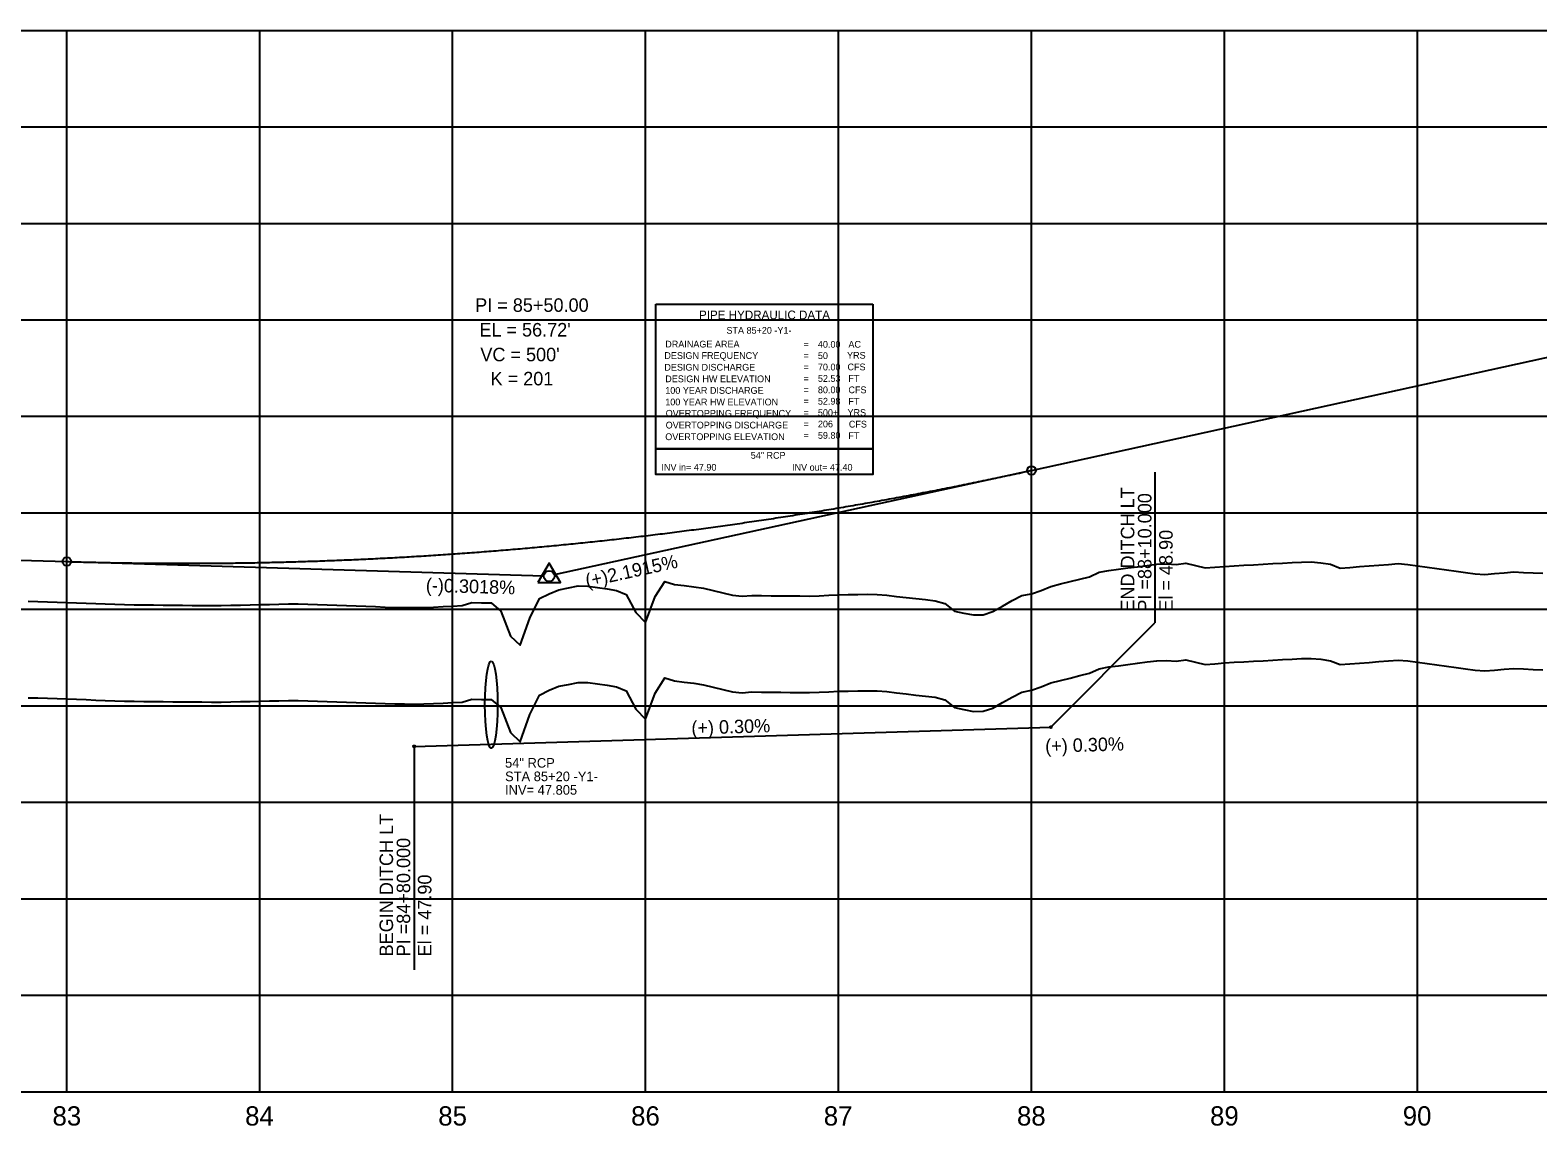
# Model space of a CAD drawing. Extents: x 2345490 to 2445302, y 465165 to 573888.
# Drawn here: x 2388603 to 2389384, y 557766 to 558334 of the extents above; entities that cross this region are included whole.
import ezdxf

# ---------------------------------------------------------------- set-up
doc = ezdxf.new("R2010")
doc.units = 0
for name, color, linetype in [('Old_Level_1', 7, 'Continuous'), ('Old_Level_2', 7, 'Continuous'), ('Old_Level_3', 7, 'Continuous'), ('Old_Level_4', 7, 'Continuous'), ('Old_Level_57', 7, 'Continuous'), ('Old_Level_62', 7, 'Continuous'), ('Old_Level_63', 7, 'Continuous')]:
    doc.layers.add(name, color=color, linetype=linetype)

msp = doc.modelspace()

# ---------------------------------------------------------------- linework, layer by layer
at = {"layer": 'Old_Level_1'}
for points in [[(2388821.5425, 557985.775), (2388826.5425, 557986.01325), (2388831.5425, 557987.5815), (2388836.5425, 557987.43625), (2388841.5425, 557987.3895), (2388846.5425, 557983.1585), (2388851.5425, 557970.241), (2388856.5425, 557965.52725), (2388861.5425, 557979.58425), (2388866.5425, 557989.634), (2388871.5425, 557992.155), (2388876.5425, 557994.21275), (2388881.5425, 557995.2205), (2388886.5425, 557996.243), (2388891.5425, 557996.18225), (2388896.5425, 557995.46225), (2388901.5425, 557994.743), (2388906.5425, 557993.911), (2388911.5425, 557991.8145), (2388916.5425, 557982.4225), (2388921.5425, 557977.224), (2388926.5425, 557990.68125), (2388931.5425, 557998.54625), (2388936.5425, 557997.02725), (2388941.5425, 557996.42225), (2388946.5425, 557995.81775), (2388951.5425, 557995.04625), (2388956.5425, 557993.82625), (2388961.5425, 557992.607), (2388966.5425, 557991.388), (2388971.5425, 557990.89225), (2388976.5425, 557991.3135), (2388981.5425, 557991.20875), (2388986.5425, 557991.16675), (2388991.5425, 557991.125), (2388996.5425, 557991.08325), (2389001.5425, 557991.0415), (2389006.5425, 557991), (2389011.5425, 557991.14125), (2389016.5425, 557991.38175), (2389021.5425, 557991.6225), (2389026.5425, 557991.726), (2389031.5425, 557991.807), (2389036.5425, 557991.883), (2389041.5425, 557991.86), (2389046.5425, 557991.462), (2389051.5425, 557990.78275), (2389056.5425, 557990.23975), (2389061.5425, 557989.71525), (2389066.5425, 557989.191), (2389071.5425, 557988.54375), (2389076.5425, 557987.13175), (2389081.5425, 557983.18525), (2389086.5425, 557982.19625), (2389091.5425, 557981.207), (2389096.5425, 557981.279), (2389101.5425, 557982.8915), (2389106.5425, 557985.778), (2389111.5425, 557988.664), (2389116.5425, 557991.23775), (2389121.5425, 557992.16175), (2389126.5425, 557993.86775), (2389131.5425, 557996.008), (2389136.5425, 557997.2535), (2389141.5425, 557998.49875), (2389146.5425, 557999.74425), (2389151.5425, 558000.9895), (2389156.5425, 558003.287), (2389161.5425, 558004.25125), (2389166.5425, 558004.89675), (2389171.5425, 558005.5425), (2389176.5425, 558006.18825), (2389181.5425, 558006.83375), (2389186.5425, 558007.4795), (2389191.5425, 558007.60325), (2389196.5425, 558007.32175), (2389201.5425, 558007.987), (2389206.5425, 558006.761), (2389211.5425, 558005.56825), (2389216.5425, 558005.94675), (2389221.5425, 558006.32525), (2389226.5425, 558006.6745), (2389231.5425, 558006.94825), (2389236.5425, 558007.222), (2389241.5425, 558007.49575), (2389246.5425, 558007.7695), (2389251.5425, 558008.04325), (2389256.5425, 558008.317), (2389261.5425, 558008.58825), (2389266.5425, 558008.64375), (2389271.5425, 558008.23575), (2389276.5425, 558007.4265), (2389281.5425, 558005.44875), (2389286.5425, 558005.836), (2389291.5425, 558006.22325), (2389296.5425, 558006.6105), (2389301.5425, 558006.99775), (2389306.5425, 558007.3845), (2389311.5425, 558007.765), (2389316.5425, 558007.39975), (2389321.5425, 558006.70825)], [(2389321.5425, 558006.70825), (2389326.5425, 558006.01675), (2389331.5425, 558005.32525), (2389336.5425, 558004.63375), (2389341.5425, 558003.942), (2389346.5425, 558003.2505), (2389351.5425, 558002.559), (2389356.5425, 558002.23), (2389361.5425, 558002.66475), (2389366.5425, 558003.0995), (2389371.5425, 558003.452), (2389376.5425, 558003.224), (2389381.5425, 558002.99575), (2389386.5425, 558002.7675)], [(2388601.5425, 557988.31125), (2388606.5425, 557988.1885), (2388611.5425, 557988.03825), (2388616.5425, 557987.85625), (2388621.5425, 557987.674), (2388626.5425, 557987.4915), (2388631.5425, 557987.3085), (2388636.5425, 557987.12525), (2388641.5425, 557986.94175), (2388646.5425, 557986.758), (2388651.5425, 557986.574), (2388656.5425, 557986.47175), (2388661.5425, 557986.416), (2388666.5425, 557986.361), (2388671.5425, 557986.30625), (2388676.5425, 557986.25175), (2388681.5425, 557986.198), (2388686.5425, 557986.1445), (2388691.5425, 557986.0915), (2388696.5425, 557986.039), (2388701.5425, 557986.07275), (2388706.5425, 557986.1875), (2388711.5425, 557986.30275), (2388716.5425, 557986.4185), (2388721.5425, 557986.5345), (2388726.5425, 557986.65075), (2388731.5425, 557986.76725), (2388736.5425, 557986.88425), (2388741.5425, 557986.90925), (2388746.5425, 557986.735), (2388751.5425, 557986.56825), (2388756.5425, 557986.401), (2388761.5425, 557986.2335), (2388766.5425, 557986.06525), (2388771.5425, 557985.897), (2388776.5425, 557985.69975), (2388781.5425, 557985.4975), (2388786.5425, 557985.29475), (2388791.5425, 557985.13375), (2388796.5425, 557985.058), (2388801.5425, 557984.98175), (2388806.5425, 557985.05825), (2388811.5425, 557985.2975), (2388816.5425, 557985.53625), (2388821.5425, 557985.775)]]:
    msp.add_lwpolyline(points, dxfattribs=at)
at = {"layer": 'Old_Level_2'}
for p, q in [((2389121.5425, 558106.101), (2389411.5425, 558169.65525)), ((2389121.5425, 558106.101), (2388874.22875, 558051.90125)), ((2388431.5425, 558064.593), (2388621.5425, 558058.85825)), ((2388621.5425, 558058.85825), (2388868.794, 558051.3955))]:
    msp.add_line(p, q, dxfattribs=at)
msp.add_lwpolyline([(2388865.62, 558047.94625), (2388877.3625, 558047.94625), (2388871.4915, 558058.072)], close=True, dxfattribs=at)
for centre, radius in [((2389121.5425, 558106.101), 2.25), ((2388621.5425, 558058.85825), 2.25), ((2388871.5425, 558051.31275), 2.75)]:
    msp.add_circle(centre, radius, dxfattribs=at)
msp.add_spline([(2388621.5425, 558058.85825), (2388631.5425, 558058.5815), (2388641.5425, 558058.3545), (2388651.5425, 558058.17725), (2388661.5425, 558058.05), (2388671.5425, 558057.9725), (2388681.5425, 558057.945), (2388691.5425, 558057.96725), (2388701.5425, 558058.0395), (2388711.5425, 558058.1615), (2388721.5425, 558058.3335), (2388731.5425, 558058.55525), (2388741.5425, 558058.827), (2388751.5425, 558059.1485), (2388761.5425, 558059.51975), (2388771.5425, 558059.941), (2388781.5425, 558060.41225), (2388791.5425, 558060.93325), (2388801.5425, 558061.504), (2388811.5425, 558062.12475), (2388821.5425, 558062.79525), (2388831.5425, 558063.51575), (2388841.5425, 558064.286), (2388851.5425, 558065.10625), (2388861.5425, 558065.97625), (2388871.5425, 558066.89625), (2388881.5425, 558067.866), (2388891.5425, 558068.88575), (2388901.5425, 558069.95525), (2388911.5425, 558071.0745), (2388921.5425, 558072.244), (2388931.5425, 558073.463), (2388941.5425, 558074.732), (2388951.5425, 558076.05075), (2388961.5425, 558077.4195), (2388971.5425, 558078.83825), (2388981.5425, 558080.3065), (2388991.5425, 558081.825), (2389001.5425, 558083.393), (2389011.5425, 558085.01125), (2389021.5425, 558086.679), (2389031.5425, 558088.397), (2389041.5425, 558090.1645), (2389051.5425, 558091.982), (2389061.5425, 558093.8495), (2389071.5425, 558095.76675), (2389081.5425, 558097.73375), (2389091.5425, 558099.75075), (2389101.5425, 558101.81775), (2389111.5425, 558103.9345), (2389121.5425, 558106.101)], degree=3, dxfattribs=at)
at = {"layer": 'Old_Level_3'}
for p, q in [((2389185.51676, 558105.23262), (2389185.51676, 558027.08726)), ((2389131.5425, 557973.113), (2389185.51676, 558027.08726)), ((2388801.5425, 557963.113), (2389131.5425, 557973.113)), ((2388801.5425, 557963.113), (2388801.5425, 557847.31806))]:
    msp.add_line(p, q, dxfattribs=at)
for centre in [(2389131.5425, 557973.113), (2388801.5425, 557963.113)]:
    msp.add_circle(centre, 0.5, dxfattribs=at)
msp.add_ellipse((2388841.5425, 557984.663), major_axis=(0, 22.5), ratio=0.144912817, dxfattribs=at)
at = {"layer": 'Old_Level_4'}
for p, q in [((2388926.82475, 558192.23625), (2389039.32475, 558192.23625)), ((2388926.82475, 558117.23625), (2388926.82475, 558192.23625)), ((2389039.32475, 558192.23625), (2389039.32475, 558117.23625)), ((2389039.32475, 558117.23625), (2388926.82475, 558117.23625))]:
    msp.add_line(p, q, dxfattribs=at)
msp.add_lwpolyline([(2388926.82475, 558117.23625), (2389039.32475, 558117.23625), (2389039.32475, 558104.02125), (2388926.82475, 558104.02125)], close=True, dxfattribs=at)
at = {"layer": 'Old_Level_57'}
for p, q in [((2381271.54275, 558334.11325), (2393041.55275, 558334.11325)), ((2388621.54225, 557784.21325), (2388621.54225, 558334.21325)), ((2388621.54225, 557784.11325), (2388621.54225, 558334.11325)), ((2388721.54225, 557784.21325), (2388721.54225, 558334.21325)), ((2388721.54225, 557784.11325), (2388721.54225, 558334.11325)), ((2388821.54225, 557784.21325), (2388821.54225, 558334.21325)), ((2388821.54225, 557784.11325), (2388821.54225, 558334.11325)), ((2388921.54225, 557784.21325), (2388921.54225, 558334.21325)), ((2388921.54225, 557784.11325), (2388921.54225, 558334.11325)), ((2389021.54225, 557784.21325), (2389021.54225, 558334.21325)), ((2389021.54225, 557784.11325), (2389021.54225, 558334.11325)), ((2389121.54225, 557784.21325), (2389121.54225, 558334.21325)), ((2389121.54225, 557784.11325), (2389121.54225, 558334.11325)), ((2389221.54225, 557784.21325), (2389221.54225, 558334.21325)), ((2389221.54225, 557784.11325), (2389221.54225, 558334.11325)), ((2389321.54225, 557784.21325), (2389321.54225, 558334.21325)), ((2389321.54225, 557784.11325), (2389321.54225, 558334.11325)), ((2381271.54275, 558284.11325), (2393041.55275, 558284.11325)), ((2381271.54275, 558234.11325), (2393041.55275, 558234.11325)), ((2381271.54275, 558184.11325), (2393041.55275, 558184.11325)), ((2381271.54275, 558134.11325), (2393041.55275, 558134.11325)), ((2381271.54275, 558084.11325), (2393041.55275, 558084.11325)), ((2381271.5425, 558034.11325), (2393041.55275, 558034.11325)), ((2381271.54275, 557984.11325), (2393041.55275, 557984.11325)), ((2381271.5425, 557934.11325), (2393041.55275, 557934.11325)), ((2381271.54275, 557884.11325), (2393041.55275, 557884.11325)), ((2381271.5425, 557834.11325), (2393041.55275, 557834.11325)), ((2381271.54275, 557784.11325), (2393041.55275, 557784.11325))]:
    msp.add_line(p, q, dxfattribs=at)
at = {"layer": 'Old_Level_62'}
for points in [[(2388821.5425, 558035.781), (2388826.5425, 558036.01925), (2388831.5425, 558037.5875), (2388836.5425, 558037.44225), (2388841.5425, 558037.3955), (2388846.5425, 558033.1645), (2388851.5425, 558020.247), (2388856.5425, 558015.53325), (2388861.5425, 558029.59025), (2388866.5425, 558039.64), (2388871.5425, 558042.161), (2388876.5425, 558044.21875), (2388881.5425, 558045.2265), (2388886.5425, 558046.249), (2388891.5425, 558046.18825), (2388896.5425, 558045.46825), (2388901.5425, 558044.749), (2388906.5425, 558043.917), (2388911.5425, 558041.8205), (2388916.5425, 558032.4285), (2388921.5425, 558027.23), (2388926.5425, 558040.68725), (2388931.5425, 558048.55225), (2388936.5425, 558047.03325), (2388941.5425, 558046.42825), (2388946.5425, 558045.82375), (2388951.5425, 558045.05225), (2388956.5425, 558043.83225), (2388961.5425, 558042.613), (2388966.5425, 558041.394), (2388971.5425, 558040.89825), (2388976.5425, 558041.3195), (2388981.5425, 558041.21475), (2388986.5425, 558041.17275), (2388991.5425, 558041.131), (2388996.5425, 558041.08925), (2389001.5425, 558041.0475), (2389006.5425, 558041.006), (2389011.5425, 558041.14725), (2389016.5425, 558041.38775), (2389021.5425, 558041.6285), (2389026.5425, 558041.732), (2389031.5425, 558041.813), (2389036.5425, 558041.889), (2389041.5425, 558041.866), (2389046.5425, 558041.468), (2389051.5425, 558040.78875), (2389056.5425, 558040.24575), (2389061.5425, 558039.72125), (2389066.5425, 558039.197), (2389071.5425, 558038.54975), (2389076.5425, 558037.13775), (2389081.5425, 558033.19125), (2389086.5425, 558032.20225), (2389091.5425, 558031.213), (2389096.5425, 558031.285), (2389101.5425, 558032.8975), (2389106.5425, 558035.784), (2389111.5425, 558038.67), (2389116.5425, 558041.24375), (2389121.5425, 558042.16775), (2389126.5425, 558043.87375), (2389131.5425, 558046.014), (2389136.5425, 558047.2595), (2389141.5425, 558048.50475), (2389146.5425, 558049.75025), (2389151.5425, 558050.9955), (2389156.5425, 558053.293), (2389161.5425, 558054.25725), (2389166.5425, 558054.90275), (2389171.5425, 558055.5485), (2389176.5425, 558056.19425), (2389181.5425, 558056.83975), (2389186.5425, 558057.4855), (2389191.5425, 558057.60925), (2389196.5425, 558057.32775), (2389201.5425, 558057.993), (2389206.5425, 558056.767), (2389211.5425, 558055.57425), (2389216.5425, 558055.95275), (2389221.5425, 558056.33125), (2389226.5425, 558056.6805), (2389231.5425, 558056.95425), (2389236.5425, 558057.228), (2389241.5425, 558057.50175), (2389246.5425, 558057.7755), (2389251.5425, 558058.04925), (2389256.5425, 558058.323), (2389261.5425, 558058.59425), (2389266.5425, 558058.64975), (2389271.5425, 558058.24175), (2389276.5425, 558057.4325), (2389281.5425, 558055.45475), (2389286.5425, 558055.842), (2389291.5425, 558056.22925), (2389296.5425, 558056.6165), (2389301.5425, 558057.00375), (2389306.5425, 558057.3905), (2389311.5425, 558057.771), (2389316.5425, 558057.40575), (2389321.5425, 558056.71425)], [(2389321.5425, 558056.71425), (2389326.5425, 558056.02275), (2389331.5425, 558055.33125), (2389336.5425, 558054.63975), (2389341.5425, 558053.948), (2389346.5425, 558053.2565), (2389351.5425, 558052.565), (2389356.5425, 558052.236), (2389361.5425, 558052.67075), (2389366.5425, 558053.1055), (2389371.5425, 558053.458), (2389376.5425, 558053.23), (2389381.5425, 558053.00175), (2389386.5425, 558052.7735)], [(2388601.5425, 558038.31725), (2388606.5425, 558038.1945), (2388611.5425, 558038.04425), (2388616.5425, 558037.86225), (2388621.5425, 558037.68), (2388626.5425, 558037.4975), (2388631.5425, 558037.3145), (2388636.5425, 558037.13125), (2388641.5425, 558036.94775), (2388646.5425, 558036.764), (2388651.5425, 558036.58), (2388656.5425, 558036.47775), (2388661.5425, 558036.422), (2388666.5425, 558036.367), (2388671.5425, 558036.31225), (2388676.5425, 558036.25775), (2388681.5425, 558036.204), (2388686.5425, 558036.1505), (2388691.5425, 558036.0975), (2388696.5425, 558036.045), (2388701.5425, 558036.07875), (2388706.5425, 558036.1935), (2388711.5425, 558036.30875), (2388716.5425, 558036.4245), (2388721.5425, 558036.5405), (2388726.5425, 558036.65675), (2388731.5425, 558036.77325), (2388736.5425, 558036.89025), (2388741.5425, 558036.91525), (2388746.5425, 558036.741), (2388751.5425, 558036.57425), (2388756.5425, 558036.407), (2388761.5425, 558036.2395), (2388766.5425, 558036.07125), (2388771.5425, 558035.903), (2388776.5425, 558035.70575), (2388781.5425, 558035.5035), (2388786.5425, 558035.30075), (2388791.5425, 558035.13975), (2388796.5425, 558035.064), (2388801.5425, 558034.98775), (2388806.5425, 558035.06425), (2388811.5425, 558035.3035), (2388816.5425, 558035.54225), (2388821.5425, 558035.781)]]:
    msp.add_lwpolyline(points, dxfattribs=at)
at = {"layer": 'Old_Level_63'}
msp.add_line((2381321.5425, 557784.113), (2393019.104, 557784.113), dxfattribs=at)

# ---------------------------------------------------------------- texts
at = {"layer": 'Old_Level_1'}
for s, p in [('83', (2388614.1515, 557766.613)), ('84', (2388713.994, 557766.613)), ('85', (2388814.0865, 557766.613)), ('86', (2388914.0275, 557766.613)), ('87', (2389013.885, 557766.613)), ('88', (2389114.01075, 557766.613)), ('89', (2389214.053, 557766.613)), ('90', (2389313.929, 557766.613))]:
    msp.add_text(s, height=10.000001, dxfattribs=at).set_placement(p)
at = {"layer": 'Old_Level_2'}
for s, height, p in [('PI = 85+50.00', 7.0000005, (2388833.2055, 558188.25475)), ("EL = 56.72'", 7.0000005, (2388835.38025, 558175.4755)), ("VC = 500'", 7.000001, (2388835.90075, 558162.6395)), ('K = 201', 7.000001, (2388841.2065, 558150.15875))]:
    msp.add_text(s, height=height, dxfattribs=at).set_placement(p)
for s, rotation, p in [('(+)2.1915%', 12.36109722, (2388891.16975, 558045.3765)), ('(-)0.3018%', 358.27123333, (2388807.57325, 558043.2385))]:
    msp.add_text(s, height=7.000001, rotation=rotation, dxfattribs=at).set_placement(p)
at = {"layer": 'Old_Level_3'}
for s, height, rotation, p in [('END DITCH LT', 7.0000005, 90, (2389174.8248, 558032.88674)), ('PI =88+10.000', 7.0000005, 90, (2389183.6987, 558032.88674)), ('El = 48.90', 7.000001, 90, (2389194.6987, 558032.88674)), ('(+) 0.30%', 7.000001, 1.73570556, (2388945.36533, 557969.16778)), ('(+) 0.30%', 7.000001, 1.73570556, (2389128.71926, 557959.74803)), ('BEGIN DITCH LT', 7.0000005, 90, (2388790.6686, 557854.27275)), ('PI =84+80.000', 7.0000005, 90, (2388799.5425, 557854.27275)), ('El = 47.90', 7.000001, 90, (2388810.5425, 557854.27275))]:
    msp.add_text(s, height=height, rotation=rotation, dxfattribs=at).set_placement(p)
for s, height, p in [('54" RCP', 5, (2388848.6935, 557952.05475)), ('STA 85+20 -Y1-', 4.9999995, (2388848.6935, 557945.05475)), ('INV= 47.805', 4.9999995, (2388848.6935, 557938.05475))]:
    msp.add_text(s, height=height, dxfattribs=at).set_placement(p)
at = {"layer": 'Old_Level_4'}
for s, height, p in [('PIPE HYDRAULIC DATA', 4.49985, (2388949.22475, 558184.41125)), ('STA 85+20 -Y1-', 3.4998, (2388963.4455, 558176.91075)), ('DRAINAGE AREA', 3.49995, (2388931.72475, 558169.78625)), ('=        ', 3.49995, (2389003.37475, 558169.68625)), ('40.00', 3.49995, (2389010.83525, 558169.68575)), ('AC', 3.49995, (2389026.64975, 558169.68625)), ('DESIGN FREQUENCY', 3.49995, (2388931.27475, 558163.86125)), ('=        ', 3.49995, (2389003.37475, 558163.78625)), ('50', 3.49995, (2389010.83525, 558163.78575)), ('YRS', 3.49995, (2389025.94975, 558163.98625)), ('DESIGN DISCHARGE', 3.49995, (2388931.27475, 558157.78625)), ('=        ', 3.49995, (2389003.37475, 558157.88625)), ('52.53', 3.49995, (2389010.83525, 558151.98575)), ('70.00', 3.49995, (2389010.83525, 558157.88575)), ('CFS', 3.49995, (2389026.17475, 558157.96125)), ('FT', 3.49995, (2389026.64975, 558151.98625)), ('100 YEAR DISCHARGE', 3.49995, (2388931.72475, 558145.78625)), ('DESIGN HW ELEVATION', 3.49995, (2388931.72475, 558151.78625)), ('=        ', 3.49995, (2389003.37475, 558151.98625)), ('=        ', 3.49995, (2389003.37475, 558146.08625)), ('80.00', 3.49995, (2389010.83525, 558146.08575)), ('CFS', 3.49995, (2389026.64975, 558146.08625)), ('100 YEAR HW ELEVATION', 3.49995, (2388931.72475, 558139.78625)), ('=        ', 3.49995, (2389003.37475, 558140.18625)), ('52.98', 3.49995, (2389010.83525, 558140.186)), ('FT', 3.49995, (2389026.64975, 558140.18625)), ('OVERTOPPING FREQUENCY', 3.49995, (2388931.94975, 558133.93625)), ('=        ', 3.49995, (2389003.37475, 558134.28625)), ('500+', 3.49995, (2389010.83525, 558134.286)), ('YRS', 3.49995, (2389026.17475, 558134.33625)), ('OVERTOPPING ELEVATION', 3.49995, (2388931.72475, 558121.78625)), ('OVERTOPPING DISCHARGE', 3.49995, (2388931.94975, 558127.81125)), ('=        ', 3.49995, (2389003.37475, 558128.38625)), ('=        ', 3.49995, (2389003.37475, 558122.48625)), ('59.80', 3.49995, (2389010.83525, 558122.486)), ('206', 3.49995, (2389010.83525, 558128.386)), ('FT', 3.49995, (2389026.64975, 558122.28625)), ('CFS', 3.49995, (2389026.87475, 558128.31125)), ('INV in= 47.90', 3.4998, (2388929.75725, 558105.94825)), ('54" RCP', 3.4998, (2388976.0305, 558112.134)), ('INV out= 47.40', 3.4998, (2388997.434, 558105.94825))]:
    msp.add_text(s, height=height, dxfattribs=at).set_placement(p)

doc.saveas('drawing.dxf')
